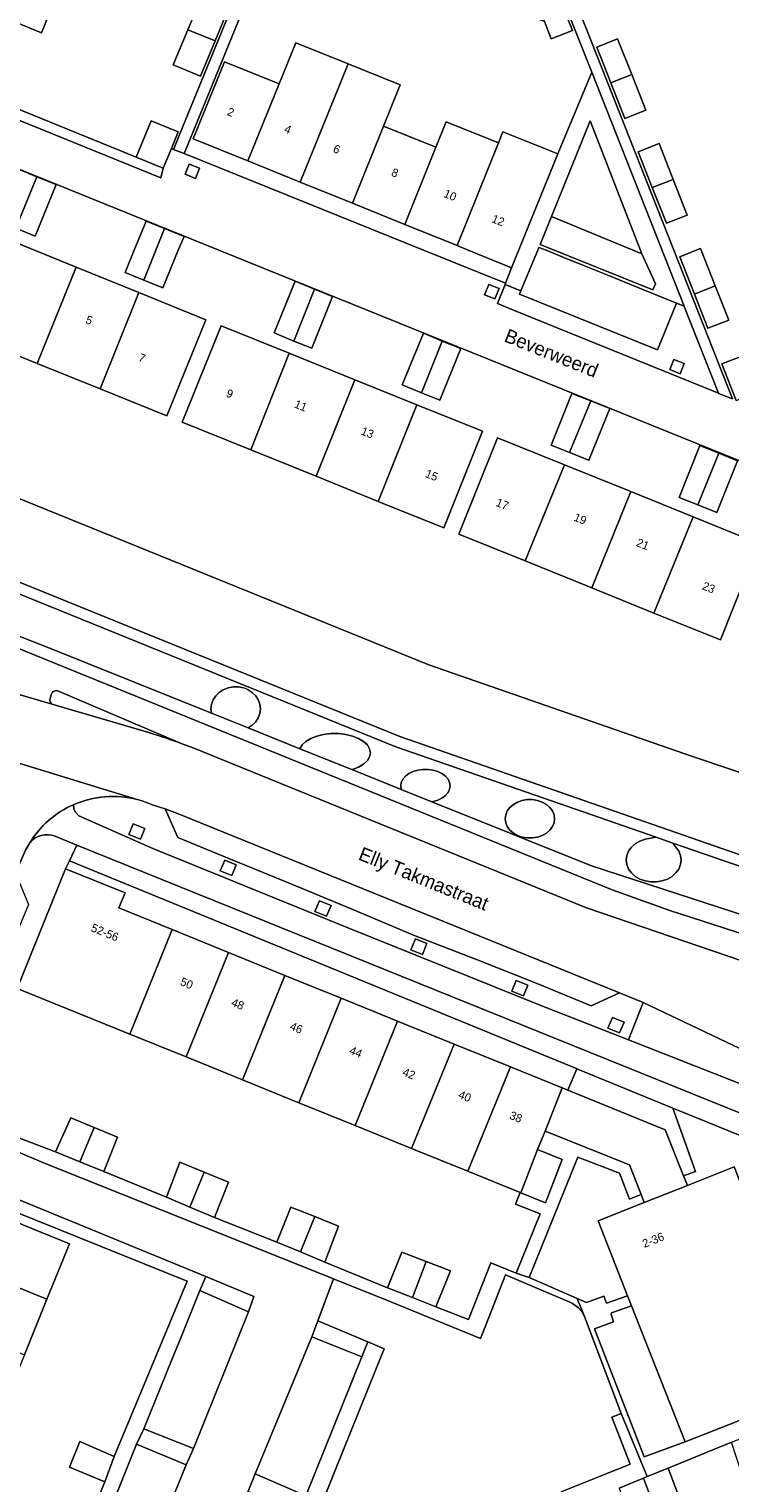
# Model space of a CAD drawing. Header units: metres. Extents: x 151448 to 154749, y 463108 to 465296.
# Tile 434 of 449: x 154489 to 154552, y 464889 to 465020. Entities that reach past the tile are written whole.
import ezdxf
from ezdxf.enums import TextEntityAlignment as Align

# ---------------------------------------------------------------- set-up
doc = ezdxf.new("R2010")
doc.units = ezdxf.units.M
for name, color, linetype, lineweight in [('B-PV-GK-BESCHOEIING-G', 253, 'Continuous', 9), ('B-PV-GR-BEPLANTING_CULTUUR_BODEMBEDEKKER-GV', 253, 'Continuous', 9), ('B-PV-GR-BEPLANTING_CULTUUR_HEESTERS-GV', 253, 'Continuous', 9), ('B-PV-GR-GROENVOORZIENING-GV', 253, 'Continuous', 9), ('B-PV-OG-BEBOUWING-GV', 1, 'Continuous', 9), ('B-PV-OG-BEBOUWING-T18', 2, 'Continuous', 9), ('B-PV-OG-TERREIN_BEGROEID-GV', 253, 'Continuous', 9), ('B-PV-OG-TERREIN_ERF-GV', 253, 'Continuous', 9), ('B-PV-OG-TERREIN_OEVER-GV', 253, 'Continuous', 9), ('B-PV-OG-TOPOGRAFIE-T18', 2, 'Continuous', 9), ('B-PV-OG-WATER_SLOOT-GV', 253, 'Continuous', 9), ('B-PV-VH-GESLOTENVERHARDING_ASFALT-GV', 253, 'Continuous', 9), ('B-PV-VH-OPENVERHARDING_BETONSTRAATSTEEN-GV', 253, 'Continuous', 9), ('B-PV-VH-OPENVERHARDING_TEGEL-GV', 253, 'Continuous', 9)]:
    doc.layers.add(name, color=color, linetype=linetype, lineweight=lineweight)
doc.styles.add('Drong', font='txt', dxfattribs={"height": 1.8})

msp = doc.modelspace()

# ---------------------------------------------------------------- linework, layer by layer
at = {"layer": 'B-PV-GK-BESCHOEIING-G', "flags": 128}
for points in [[(154473.92, 464983.131), (154524.761, 464962.506), (154548.59, 464954.24), (154559.26, 464950.631)], [(154545.307, 464946.93), (154521.76, 464955.11), (154483.118, 464970.77), (154483.151, 464970.94), (154482.757, 464971.095)], [(154546.822, 464946.403), (154545.307, 464946.93)], [(154604.87, 464941.03), (154604.775, 464940.927), (154597.05, 464939.18), (154575.19, 464938.48), (154568.378, 464940.056), (154567.33, 464940.37), (154567.315, 464940.255), (154555.9, 464943.25), (154546.822, 464946.403)]]:
    msp.add_lwpolyline(points, dxfattribs=at)
at = {"layer": 'B-PV-GR-BEPLANTING_CULTUUR_BODEMBEDEKKER-GV', "flags": 128}
msp.add_lwpolyline([(154544.02, 464999.68), (154535.83, 465003.04), (154534.81, 465000.51), (154545.01, 464996.41), (154545.24, 464996.97)], close=True, dxfattribs=at)
at = {"layer": 'B-PV-GR-BEPLANTING_CULTUUR_HEESTERS-GV', "flags": 128}
for points in [[(154504.052, 464905.942), (154508.444, 464904.038), (154508.927, 464905.426), (154504.572, 464907.211)], [(154514.171, 464901.774), (154518.675, 464899.945), (154519.223, 464901.304), (154514.704, 464903.212)], [(154498.981, 464893.463), (154498.298, 464892.05), (154502.802, 464890.208), (154503.46, 464891.671)], [(154508.405, 464887.819), (154512.996, 464885.89), (154513.616, 464887.403), (154509.049, 464889.37)]]:
    msp.add_lwpolyline(points, close=True, dxfattribs=at)
at = {"layer": 'B-PV-GR-GROENVOORZIENING-GV', "flags": 128}
for points in [[(154503.086, 465007.795), (154502.715, 465006.867), (154503.643, 465006.495), (154504.015, 465007.423)], [(154530.166, 464996.905), (154529.795, 464995.977), (154530.723, 464995.605), (154531.095, 464996.533)], [(154546.906, 464990.135), (154546.535, 464989.207), (154547.463, 464988.835), (154547.835, 464989.763)], [(154497.615, 464947.17), (154498.669, 464946.746), (154499.071, 464947.735), (154498.021, 464948.154)], [(154505.882, 464943.887), (154506.937, 464943.464), (154507.338, 464944.452), (154506.288, 464944.871)], [(154514.447, 464940.209), (154515.501, 464939.785), (154515.903, 464940.774), (154514.853, 464941.193)], [(154523.12, 464936.753), (154524.174, 464936.329), (154524.576, 464937.318), (154523.526, 464937.737)], [(154532.247, 464933.007), (154533.302, 464932.584), (154533.703, 464933.572), (154532.653, 464933.991)], [(154540.941, 464929.659), (154541.995, 464929.236), (154542.397, 464930.224), (154541.347, 464930.643)]]:
    msp.add_lwpolyline(points, close=True, dxfattribs=at)
at = {"layer": 'B-PV-OG-BEBOUWING-GV', "flags": 128}
for points in [[(154489.15, 465025.512), (154481.045, 465028.79), (154479.108, 465023.955), (154487.215, 465020.676), (154489.714, 465019.665), (154491.667, 465024.494)], [(154502.958, 465019.93), (154505.413, 465018.937), (154506.75, 465022.16), (154504.3, 465023.17)], [(154536.455, 465023.075), (154534.571, 465022.33), (154535.212, 465020.677), (154535.82, 465019.11), (154537.73, 465019.85)], [(154505.413, 465018.937), (154502.958, 465019.93), (154501.64, 465016.75), (154504.09, 465015.75)], [(154511.214, 465015.039), (154508.394, 465008.076), (154513.12, 465006.161), (154517.445, 465016.848), (154512.721, 465018.761)], [(154541.206, 465015.143), (154543.098, 465015.878), (154541.82, 465019.12), (154539.93, 465018.37)], [(154511.214, 465015.039), (154506.27, 465017.04), (154503.45, 465010.08), (154508.394, 465008.076)], [(154517.843, 465004.246), (154520.653, 465011.219), (154522.16, 465014.941), (154517.445, 465016.848), (154513.12, 465006.161)], [(154541.206, 465015.143), (154542.48, 465011.92), (154544.37, 465012.65), (154543.098, 465015.878)], [(154498.28, 465008.42), (154500.73, 465007.411), (154501.464, 465009.196), (154502.083, 465010.701), (154499.633, 465011.709)], [(154522.568, 465002.331), (154527.295, 465000.414), (154531.034, 465009.699), (154526.313, 465011.616), (154525.376, 465009.307)], [(154520.653, 465011.219), (154517.843, 465004.246), (154522.568, 465002.331), (154525.376, 465009.307)], [(154536.41, 465008.704), (154531.448, 465010.718), (154531.034, 465009.699), (154527.295, 465000.414), (154528.317, 465000), (154532.233, 464998.416)], [(154546.842, 465006.406), (154545.56, 465009.64), (154543.67, 465008.89), (154544.95, 465005.665)], [(154489.292, 465006.647), (154487.63, 465007.32), (154485.74, 465002.66), (154487.39, 465001.992)], [(154487.39, 465001.992), (154489.15, 465001.28), (154491.04, 465005.94), (154489.292, 465006.647)], [(154546.842, 465006.406), (154544.95, 465005.665), (154546.23, 465002.44), (154548.12, 465003.18)], [(154500.855, 465001.958), (154499.19, 465002.64), (154498.108, 465000), (154497.28, 464997.98), (154498.973, 464997.288), (154500.066, 465000)], [(154498.973, 464997.288), (154500.68, 464996.59), (154502.095, 465000), (154502.61, 465001.24), (154500.855, 465001.958), (154500.066, 465000)], [(154492.871, 464998.466), (154489.087, 465000), (154486.933, 465000.873), (154486.576, 465000), (154483.381, 464992.181), (154489.342, 464989.773)], [(154550.651, 464996.783), (154549.383, 465000), (154549.32, 465000.16), (154548.917, 465000), (154547.43, 464999.41), (154548.761, 464996.038)], [(154492.871, 464998.466), (154489.342, 464989.773), (154495.021, 464987.479), (154498.525, 464996.174)], [(154512.548, 464991.794), (154514.399, 464996.482), (154512.66, 464997.19), (154510.76, 464992.52)], [(154498.525, 464996.174), (154495.021, 464987.479), (154501.06, 464985.04), (154504.58, 464993.72)], [(154512.548, 464991.794), (154514.16, 464991.14), (154516.05, 464995.81), (154514.399, 464996.482)], [(154550.651, 464996.783), (154548.761, 464996.038), (154549.98, 464992.95), (154551.87, 464993.69)], [(154508.659, 464981.947), (154512.113, 464990.693), (154505.96, 464993.18), (154502.44, 464984.46)], [(154525.967, 464991.794), (154524.25, 464992.5), (154522.33, 464987.84), (154524.095, 464987.113)], [(154525.967, 464991.794), (154524.095, 464987.113), (154525.73, 464986.44), (154527.63, 464991.11)], [(154512.113, 464990.693), (154508.659, 464981.947), (154514.562, 464979.562), (154518.061, 464988.289)], [(154554.429, 464987.172), (154554.361, 464987.346), (154553.13, 464990.46), (154551.24, 464989.72), (154552.54, 464986.423)], [(154523.66, 464986.027), (154518.061, 464988.289), (154514.562, 464979.562), (154520.169, 464977.297)], [(154537.478, 464981.716), (154539.392, 464986.374), (154537.68, 464987.06), (154535.81, 464982.38)], [(154523.66, 464986.027), (154520.169, 464977.297), (154526.1, 464974.9), (154529.59, 464983.63)], [(154537.478, 464981.716), (154539.2, 464981.03), (154541.1, 464985.69), (154539.392, 464986.374)], [(154533.449, 464971.906), (154537.022, 464980.604), (154530.97, 464983.05), (154527.45, 464974.33)], [(154549.072, 464976.985), (154550.974, 464981.651), (154549.26, 464982.34), (154547.38, 464977.66)], [(154549.072, 464976.985), (154550.79, 464976.3), (154552.67, 464980.97), (154550.974, 464981.651)], [(154537.022, 464980.604), (154533.449, 464971.906), (154539.475, 464969.471), (154543.015, 464978.182)], [(154539.475, 464969.471), (154545.085, 464967.204), (154548.634, 464975.911), (154543.015, 464978.182)], [(154545.085, 464967.204), (154551.11, 464964.77), (154554.6, 464973.5), (154548.634, 464975.911)], [(154497.706, 464929.136), (154501.541, 464938.581), (154496.719, 464940.538), (154497.275, 464941.908), (154491.905, 464944.089), (154487.513, 464933.271)], [(154502.803, 464927.069), (154506.637, 464936.512), (154501.541, 464938.581), (154497.706, 464929.136)], [(154507.9, 464925.001), (154511.734, 464934.443), (154506.637, 464936.512), (154502.803, 464927.069)], [(154512.997, 464922.933), (154516.83, 464932.375), (154511.734, 464934.443), (154507.9, 464925.001)], [(154516.83, 464932.375), (154512.997, 464922.933), (154518.094, 464920.866), (154521.927, 464930.306)], [(154518.094, 464920.866), (154523.191, 464918.798), (154527.024, 464928.237), (154521.927, 464930.306)], [(154523.191, 464918.798), (154528.288, 464916.731), (154532.12, 464926.168), (154527.024, 464928.237)], [(154533.064, 464914.793), (154534.584, 464918.696), (154535.264, 464920.372), (154536.8, 464924.269), (154532.12, 464926.168), (154528.288, 464916.731), (154532.998, 464914.82)], [(154536.8, 464924.269), (154535.264, 464920.372), (154542.886, 464917.309), (154543.942, 464914.626), (154544.226, 464913.905), (154548.13, 464915.441), (154547.773, 464916.334), (154546.11, 464920.49), (154537.317, 464924.059)], [(154494.478, 464920.688), (154492.363, 464921.565), (154490.999, 464918.477), (154493.195, 464917.592)], [(154494.478, 464920.688), (154493.195, 464917.592), (154495.353, 464916.722), (154496.593, 464919.811)], [(154533.064, 464914.793), (154535.29, 464913.89), (154536.807, 464917.794), (154534.584, 464918.696)], [(154503.146, 464913.499), (154504.434, 464916.645), (154502.232, 464917.547), (154501.017, 464914.396)], [(154554.741, 464911.112), (154552.362, 464917.126), (154548.13, 464915.441), (154544.226, 464913.905), (154540.051, 464912.26), (154542.723, 464905.476), (154543.075, 464904.581), (154547.92, 464892.28), (154561.96, 464897.79), (154557.37, 464909.52), (154555.628, 464908.869)], [(154504.434, 464916.645), (154503.146, 464913.499), (154505.359, 464912.567), (154506.636, 464915.743)], [(154480.774, 464909), (154490.215, 464905.163), (154492.251, 464910.173), (154482.81, 464914.01)], [(154513.135, 464909.438), (154514.428, 464912.633), (154512.276, 464913.504), (154511.011, 464910.315)], [(154515.353, 464908.523), (154516.58, 464911.762), (154514.428, 464912.633), (154513.135, 464909.438)], [(154478.738, 464903.99), (154488.179, 464900.153), (154490.215, 464905.163), (154480.774, 464909)], [(154524.503, 464908.577), (154522.294, 464909.423), (154521.017, 464906.209), (154523.256, 464905.322)], [(154523.256, 464905.322), (154525.384, 464904.48), (154526.711, 464907.731), (154524.503, 464908.577)], [(154495.463, 464888.671), (154496.306, 464890.959), (154493.174, 464892.29), (154492.244, 464889.99)], [(154544.168, 464888.999), (154545.348, 464885.862), (154547.588, 464886.704), (154546.379, 464889.9), (154544.492, 464889.131)], [(154545.348, 464885.862), (154544.168, 464888.999), (154541.948, 464888.094), (154543.107, 464885.019)]]:
    msp.add_lwpolyline(points, close=True, dxfattribs=at)
at = {"layer": 'B-PV-OG-TERREIN_BEGROEID-GV', "flags": 128}
for points in [[(154566.39, 464935.59), (154539.46, 464944.34), (154525.017, 464950.141), (154522.256, 464951.25), (154517.795, 464953.042), (154513.076, 464954.938), (154508.395, 464956.818), (154505.09, 464958.145), (154490.24, 464964.11), (154481.433, 464967.54), (154480.628, 464967.853), (154464.951, 464973.959), (154462.609, 464974.872), (154461.92, 464975.14), (154457.132, 464977.797), (154456.61, 464976.593), (154480.025, 464967.079), (154480.95, 464966.703), (154541.33, 464942.17), (154546.55, 464940.31), (154565.28, 464934.25)], [(154544.129, 464932.001), (154542.798, 464928.614), (154556.6, 464923.19), (154560.25, 464921.59)], [(154570.726, 464919.292), (154568.44, 464920.42), (154544.129, 464932.001)]]:
    msp.add_lwpolyline(points, dxfattribs=at)
at = {"layer": 'B-PV-OG-TERREIN_ERF-GV', "flags": 128}
for points in [[(154484.66, 465044.09), (154474.24, 465018.207), (154498.28, 465008.42), (154499.633, 465011.709), (154502.083, 465010.701), (154501.464, 465009.196), (154501.669, 465009.117), (154501.69, 465009.17), (154502.23, 465010.53), (154508.48, 465025.78)], [(154557.629, 465044.174), (154533.27, 465034.51), (154533.365, 465034.27), (154546.893, 465000), (154552.2, 464986.56)], [(154509.25, 465025), (154503.19, 465010.12), (154502.615, 465008.753), (154524.266, 465000), (154531.673, 464997.013), (154532.233, 464998.416), (154528.317, 465000), (154527.295, 465000.414), (154522.568, 465002.331), (154517.843, 465004.246), (154513.12, 465006.161), (154508.394, 465008.076), (154503.45, 465010.08), (154506.27, 465017.04), (154511.214, 465015.039), (154512.721, 465018.761), (154517.445, 465016.848), (154522.16, 465014.941), (154520.653, 465011.219), (154525.376, 465009.307), (154526.313, 465011.616), (154531.034, 465009.699), (154531.448, 465010.718), (154536.41, 465008.704), (154539.48, 465016.09), (154533.54, 465031.03)], [(154593.33, 464966.16), (154597.89, 464954.64), (154583.22, 464948.84), (154578.65, 464960.38), (154577.381, 464959.881), (154576.875, 464961.148), (154565.33, 464956.57), (154558.2, 464974.59), (154556.38, 464973.95), (154555.72, 464975.79), (154557.056, 464979.333), (154557.015, 464979.27), (154505.745, 465000), (154478.647, 465010.977), (154477.746, 465008.812), (154475.71, 465003.67), (154475.302, 465002.592), (154474.321, 465000), (154470.531, 464989.98)], [(154552.54, 464986.423), (154551.24, 464989.72), (154553.13, 464990.46)], [(154473.92, 464983.131), (154524.761, 464962.506), (154548.59, 464954.24), (154559.26, 464950.631)], [(154485.796, 464920.454), (154490.999, 464918.477), (154492.363, 464921.565), (154494.478, 464920.688), (154496.593, 464919.811), (154495.353, 464916.722), (154501.017, 464914.396), (154502.232, 464917.547), (154504.434, 464916.645), (154506.636, 464915.743), (154505.359, 464912.567), (154511.011, 464910.315), (154512.276, 464913.504), (154514.428, 464912.633), (154516.58, 464911.762), (154515.353, 464908.523), (154521.017, 464906.209), (154522.294, 464909.423), (154524.503, 464908.577), (154526.711, 464907.731), (154525.384, 464904.48), (154528.328, 464903.323), (154530.361, 464908.462), (154532.645, 464907.529), (154534.827, 464912.881), (154532.594, 464913.764), (154532.998, 464914.82), (154528.288, 464916.731), (154523.191, 464918.798), (154518.094, 464920.866), (154512.997, 464922.933), (154507.9, 464925.001), (154502.803, 464927.069), (154497.706, 464929.136), (154487.513, 464933.271)], [(154493.194, 464883.132), (154495.463, 464888.671), (154492.244, 464889.99), (154493.174, 464892.29), (154496.306, 464890.959), (154502.891, 464906.802), (154483.578, 464914.565), (154480.533, 464915.897), (154471.085, 464892.551), (154452.461, 464846.848)], [(154470.593, 464883.95), (154472.629, 464888.96), (154474.665, 464893.97), (154476.702, 464898.98), (154478.738, 464903.99), (154480.774, 464909), (154482.81, 464914.01), (154492.251, 464910.173), (154490.215, 464905.163), (154488.179, 464900.153), (154486.142, 464895.143), (154484.106, 464890.133), (154482.07, 464885.123)], [(154571.498, 464883.187), (154567.126, 464894.496), (154564.155, 464893.309), (154562.989, 464896.456), (154556.349, 464893.894), (154557.479, 464890.759), (154555.309, 464889.939), (154553.138, 464889.119), (154552.101, 464892.249), (154546.379, 464889.9), (154547.588, 464886.704)]]:
    msp.add_lwpolyline(points, dxfattribs=at)
for points in [[(154482.983, 465033.626), (154484.92, 465038.46), (154485.87, 465038.079), (154487.4, 465041.93), (154495.128, 465035.469), (154492.749, 465029.605), (154491.052, 465030.268), (154489.15, 465025.512), (154491.667, 465024.494), (154489.714, 465019.665), (154487.215, 465020.676), (154485.28, 465015.84), (154477.17, 465019.12), (154479.108, 465023.955), (154481.045, 465028.79)], [(154535.212, 465020.677), (154532.061, 465021.836), (154533.494, 465025.106), (154533.31, 465025.58), (154535.18, 465026.3), (154536.455, 465023.075), (154537.73, 465019.85), (154535.82, 465019.11)], [(154502.958, 465019.93), (154504.3, 465023.17), (154506.75, 465022.16), (154505.413, 465018.937), (154504.09, 465015.75), (154501.64, 465016.75)], [(154541.206, 465015.143), (154539.93, 465018.37), (154541.82, 465019.12), (154543.098, 465015.878), (154544.37, 465012.65), (154542.48, 465011.92)], [(154546.842, 465006.406), (154548.12, 465003.18), (154546.23, 465002.44), (154544.95, 465005.665), (154543.67, 465008.89), (154545.56, 465009.64)], [(154487.39, 465001.992), (154485.74, 465002.66), (154487.63, 465007.32), (154489.292, 465006.647), (154491.04, 465005.94), (154489.15, 465001.28)], [(154483.381, 464992.181), (154477.44, 464994.58), (154479.637, 465000), (154480.97, 465003.29), (154486.933, 465000.873), (154489.087, 465000), (154492.871, 464998.466), (154498.525, 464996.174), (154504.58, 464993.72), (154501.06, 464985.04), (154495.021, 464987.479), (154489.342, 464989.773)], [(154498.973, 464997.288), (154497.28, 464997.98), (154498.108, 465000), (154499.19, 465002.64), (154500.855, 465001.958), (154502.61, 465001.24), (154502.095, 465000), (154500.68, 464996.59)], [(154548.761, 464996.038), (154547.43, 464999.41), (154548.917, 465000), (154549.32, 465000.16), (154549.383, 465000), (154550.651, 464996.783), (154551.87, 464993.69), (154549.98, 464992.95)], [(154514.399, 464996.482), (154516.05, 464995.81), (154514.16, 464991.14), (154512.548, 464991.794), (154510.76, 464992.52), (154512.66, 464997.19)], [(154523.66, 464986.027), (154529.59, 464983.63), (154526.1, 464974.9), (154520.169, 464977.297), (154514.562, 464979.562), (154508.659, 464981.947), (154502.44, 464984.46), (154505.96, 464993.18), (154512.113, 464990.693), (154518.061, 464988.289)], [(154525.967, 464991.794), (154527.63, 464991.11), (154525.73, 464986.44), (154524.095, 464987.113), (154522.33, 464987.84), (154524.25, 464992.5)], [(154537.478, 464981.716), (154535.81, 464982.38), (154537.68, 464987.06), (154539.392, 464986.374), (154541.1, 464985.69), (154539.2, 464981.03)], [(154545.085, 464967.204), (154539.475, 464969.471), (154533.449, 464971.906), (154527.45, 464974.33), (154530.97, 464983.05), (154537.022, 464980.604), (154543.015, 464978.182), (154548.634, 464975.911), (154554.6, 464973.5), (154551.11, 464964.77)], [(154550.974, 464981.651), (154552.67, 464980.97), (154550.79, 464976.3), (154549.072, 464976.985), (154547.38, 464977.66), (154549.26, 464982.34)], [(154501.541, 464938.581), (154506.637, 464936.512), (154511.734, 464934.443), (154516.83, 464932.375), (154521.927, 464930.306), (154527.024, 464928.237), (154532.12, 464926.168), (154536.8, 464924.269), (154537.317, 464924.059), (154538.143, 464925.986), (154538.146, 464925.993), (154492.24, 464944.787), (154492.164, 464944.628), (154491.905, 464944.089), (154497.275, 464941.908), (154496.719, 464940.538)], [(154547.773, 464916.334), (154548.865, 464916.714), (154546.821, 464922.432), (154538.143, 464925.986), (154537.317, 464924.059), (154546.11, 464920.49)], [(154557.727, 464918.018), (154546.821, 464922.432), (154548.865, 464916.714), (154547.773, 464916.334), (154548.13, 464915.441), (154552.362, 464917.126), (154554.741, 464911.112), (154556.42, 464911.829), (154556.244, 464912.254), (154559.483, 464913.56)], [(154533.805, 464907.119), (154538.231, 464918.01), (154541.987, 464916.555), (154542.877, 464914.207), (154543.942, 464914.626), (154542.886, 464917.309), (154535.264, 464920.372), (154534.584, 464918.696), (154536.807, 464917.794), (154535.29, 464913.89), (154533.064, 464914.793), (154532.998, 464914.82), (154532.594, 464913.764), (154534.827, 464912.881), (154532.645, 464907.529)], [(154543.942, 464914.626), (154542.877, 464914.207), (154541.987, 464916.555), (154538.231, 464918.01), (154533.805, 464907.119), (154538.173, 464905.234), (154538.995, 464904.879), (154540.577, 464905.444), (154540.818, 464904.808), (154542.723, 464905.476), (154540.051, 464912.26), (154544.226, 464913.905)], [(154542.723, 464905.476), (154540.818, 464904.808), (154540.577, 464905.444), (154538.995, 464904.879), (154538.173, 464905.234), (154538.823, 464903.592), (154542.134, 464894.826), (154544.492, 464889.131), (154546.379, 464889.9), (154552.101, 464892.249), (154554.139, 464893.038), (154556.349, 464893.894), (154562.989, 464896.456), (154565.926, 464897.611), (154565.264, 464899.063), (154561.96, 464897.79), (154547.92, 464892.28), (154544.211, 464890.931), (154539.736, 464902.481), (154541.455, 464903.134), (154541.229, 464903.796), (154541.277, 464903.934), (154543.075, 464904.581)], [(154547.92, 464892.28), (154543.075, 464904.581), (154541.277, 464903.934), (154541.229, 464903.796), (154541.455, 464903.134), (154539.736, 464902.481), (154544.211, 464890.931)]]:
    msp.add_lwpolyline(points, close=True, dxfattribs=at)
at = {"layer": 'B-PV-OG-TERREIN_OEVER-GV', "flags": 128}
for points in [[(154555.9, 464943.25), (154546.822, 464946.403), (154547.346, 464945.678), (154547.507, 464945.283), (154547.561, 464944.869), (154547.507, 464944.455), (154547.346, 464944.06), (154547.086, 464943.7), (154546.738, 464943.391), (154546.318, 464943.146), (154545.843, 464942.977), (154545.335, 464942.891), (154544.815, 464942.891), (154544.307, 464942.977), (154543.832, 464943.146), (154543.412, 464943.391), (154543.064, 464943.7), (154542.804, 464944.06), (154542.643, 464944.455), (154542.589, 464944.869), (154542.643, 464945.283), (154542.804, 464945.678), (154543.064, 464946.038), (154543.412, 464946.347), (154543.832, 464946.592), (154544.307, 464946.761), (154545.307, 464946.93), (154521.76, 464955.11), (154483.118, 464970.77)], [(154481.433, 464967.54), (154490.24, 464964.11), (154505.09, 464958.145), (154505.045, 464958.544), (154505.094, 464958.958), (154505.238, 464959.353), (154505.472, 464959.713), (154505.785, 464960.022), (154506.164, 464960.267), (154506.591, 464960.436), (154507.049, 464960.522), (154507.517, 464960.522), (154507.975, 464960.436), (154508.208, 464960.392), (154508.402, 464960.267), (154508.781, 464960.022), (154509.094, 464959.713), (154509.328, 464959.353), (154509.472, 464958.958), (154509.521, 464958.544), (154509.472, 464958.13), (154509.328, 464957.735), (154509.094, 464957.375), (154508.781, 464957.066), (154508.395, 464956.818), (154513.076, 464954.938), (154513.28, 464955.274), (154513.618, 464955.589), (154514.07, 464955.859), (154514.617, 464956.073), (154515.234, 464956.221), (154515.895, 464956.296), (154516.571, 464956.296), (154517.232, 464956.221), (154517.849, 464956.073), (154518.396, 464955.859), (154518.848, 464955.589), (154519.186, 464955.274), (154519.394, 464954.928), (154519.465, 464954.566), (154519.394, 464954.204), (154519.186, 464953.858), (154518.848, 464953.543), (154518.396, 464953.273), (154517.849, 464953.059), (154517.795, 464953.042), (154522.256, 464951.25), (154522.249, 464951.272), (154522.2, 464951.582), (154522.249, 464951.892), (154522.393, 464952.189), (154522.627, 464952.459), (154522.94, 464952.691), (154523.319, 464952.874), (154523.746, 464953.001), (154524.204, 464953.066), (154524.672, 464953.066), (154525.13, 464953.001), (154525.557, 464952.874), (154525.936, 464952.691), (154526.249, 464952.459), (154526.483, 464952.189), (154526.627, 464951.892), (154526.676, 464951.582), (154526.627, 464951.272), (154526.483, 464950.975), (154526.249, 464950.705), (154525.936, 464950.473), (154525.557, 464950.29), (154525.13, 464950.163), (154525.017, 464950.141), (154539.46, 464944.34), (154566.39, 464935.59)]]:
    msp.add_lwpolyline(points, dxfattribs=at)
for points in [[(154508.395, 464956.818), (154508.781, 464957.066), (154509.094, 464957.375), (154509.328, 464957.735), (154509.472, 464958.13), (154509.521, 464958.544), (154509.472, 464958.958), (154509.328, 464959.353), (154509.094, 464959.713), (154508.781, 464960.022), (154508.402, 464960.267), (154508.208, 464960.392), (154507.975, 464960.436), (154507.517, 464960.522), (154507.049, 464960.522), (154506.591, 464960.436), (154506.164, 464960.267), (154505.785, 464960.022), (154505.472, 464959.713), (154505.238, 464959.353), (154505.094, 464958.958), (154505.045, 464958.544), (154505.09, 464958.145)], [(154517.795, 464953.042), (154517.849, 464953.059), (154518.396, 464953.273), (154518.848, 464953.543), (154519.186, 464953.858), (154519.394, 464954.204), (154519.465, 464954.566), (154519.394, 464954.928), (154519.186, 464955.274), (154518.848, 464955.589), (154518.396, 464955.859), (154517.849, 464956.073), (154517.232, 464956.221), (154516.571, 464956.296), (154515.895, 464956.296), (154515.234, 464956.221), (154514.617, 464956.073), (154514.07, 464955.859), (154513.618, 464955.589), (154513.28, 464955.274), (154513.076, 464954.938)], [(154525.017, 464950.141), (154525.13, 464950.163), (154525.557, 464950.29), (154525.936, 464950.473), (154526.249, 464950.705), (154526.483, 464950.975), (154526.627, 464951.272), (154526.676, 464951.582), (154526.627, 464951.892), (154526.483, 464952.189), (154526.249, 464952.459), (154525.936, 464952.691), (154525.557, 464952.874), (154525.13, 464953.001), (154524.672, 464953.066), (154524.204, 464953.066), (154523.746, 464953.001), (154523.319, 464952.874), (154522.94, 464952.691), (154522.627, 464952.459), (154522.393, 464952.189), (154522.249, 464951.892), (154522.2, 464951.582), (154522.249, 464951.272), (154522.256, 464951.25)], [(154533.194, 464946.944), (154532.767, 464947.092), (154532.388, 464947.306), (154532.075, 464947.576), (154531.841, 464947.891), (154531.697, 464948.237), (154531.648, 464948.599), (154531.697, 464948.961), (154531.841, 464949.307), (154532.075, 464949.622), (154532.388, 464949.892), (154532.767, 464950.106), (154533.194, 464950.254), (154533.652, 464950.329), (154534.12, 464950.329), (154534.578, 464950.254), (154535.005, 464950.106), (154535.384, 464949.892), (154535.697, 464949.622), (154535.931, 464949.307), (154536.075, 464948.961), (154536.124, 464948.599), (154536.075, 464948.237), (154535.931, 464947.891), (154535.697, 464947.576), (154535.384, 464947.306), (154535.005, 464947.092), (154534.578, 464946.944), (154534.12, 464946.869), (154533.652, 464946.869)], [(154533.194, 464946.944), (154533.652, 464946.869), (154534.12, 464946.869), (154534.578, 464946.944), (154535.005, 464947.092), (154535.384, 464947.306), (154535.697, 464947.576), (154535.931, 464947.891), (154536.075, 464948.237), (154536.124, 464948.599), (154536.075, 464948.961), (154535.931, 464949.307), (154535.697, 464949.622), (154535.384, 464949.892), (154535.005, 464950.106), (154534.578, 464950.254), (154534.12, 464950.329), (154533.652, 464950.329), (154533.194, 464950.254), (154532.767, 464950.106), (154532.388, 464949.892), (154532.075, 464949.622), (154531.841, 464949.307), (154531.697, 464948.961), (154531.648, 464948.599), (154531.697, 464948.237), (154531.841, 464947.891), (154532.075, 464947.576), (154532.388, 464947.306), (154532.767, 464947.092)], [(154545.307, 464946.93), (154544.307, 464946.761), (154543.832, 464946.592), (154543.412, 464946.347), (154543.064, 464946.038), (154542.804, 464945.678), (154542.643, 464945.283), (154542.589, 464944.869), (154542.643, 464944.455), (154542.804, 464944.06), (154543.064, 464943.7), (154543.412, 464943.391), (154543.832, 464943.146), (154544.307, 464942.977), (154544.815, 464942.891), (154545.335, 464942.891), (154545.843, 464942.977), (154546.318, 464943.146), (154546.738, 464943.391), (154547.086, 464943.7), (154547.346, 464944.06), (154547.507, 464944.455), (154547.561, 464944.869), (154547.507, 464945.283), (154547.346, 464945.678), (154546.822, 464946.403)]]:
    msp.add_lwpolyline(points, close=True, dxfattribs=at)
at = {"layer": 'B-PV-OG-WATER_SLOOT-GV', "flags": 128}
for points in [[(154559.26, 464950.631), (154548.59, 464954.24), (154524.761, 464962.506), (154473.92, 464983.131)], [(154556.198, 464944.206), (154522.113, 464956.046), (154465.404, 464979.037)], [(154465.404, 464979.037), (154522.113, 464956.046), (154556.198, 464944.206)], [(154465.08, 464978.091), (154481.46, 464971.446), (154481.52, 464971.58), (154481.827, 464971.46), (154482.757, 464971.095), (154483.151, 464970.94), (154483.118, 464970.77), (154521.76, 464955.11), (154545.307, 464946.93), (154546.822, 464946.403), (154555.9, 464943.25)]]:
    msp.add_lwpolyline(points, dxfattribs=at)
at = {"layer": 'B-PV-VH-GESLOTENVERHARDING_ASFALT-GV', "flags": 128}
for points in [[(154441.58, 464973.37), (154441.638, 464973.321), (154451.07, 464967.61), (154451.077, 464967.607), (154479.274, 464956.183), (154479.28, 464956.18), (154498.372, 464950.347), (154498.516, 464950.303)], [(154499.51, 464956.38), (154490.785, 464958.923), (154487.082, 464960.011), (154483.11, 464961.16), (154479.306, 464962.646), (154478.378, 464963.016), (154453.19, 464973.22)], [(154498.372, 464950.347), (154479.28, 464956.18)], [(154581.176, 464927.985), (154579.18, 464928.21), (154577.036, 464928.547), (154573.737, 464929.275), (154573.368, 464929.356), (154569.9, 464930.31), (154563.465, 464932.387), (154554.38, 464935.32), (154538.99, 464940.56), (154503.3, 464955.07), (154502.515, 464955.347)], [(154499.744, 464949.868), (154500.916, 464949.495), (154502.012, 464949.085), (154541.998, 464932.859), (154544.129, 464932.001), (154568.44, 464920.42), (154570.726, 464919.292), (154573.808, 464917.771), (154573.89, 464917.73), (154574.03, 464917.641), (154584.654, 464913.184), (154584.834, 464915.574), (154585.486, 464927.796)], [(154446.956, 464844.502), (154452.545, 464858.392), (154457.162, 464869.634), (154457.867, 464871.411), (154460.433, 464872.428), (154462.083, 464876.167), (154469.578, 464894.522), (154476.403, 464910.903), (154476.877, 464911.904), (154475.5, 464914.726), (154477.074, 464918.752), (154478.586, 464922.338), (154479.877, 464925.304), (154487.367, 464943.685), (154488.284, 464945.774), (154488.652, 464946.428)]]:
    msp.add_lwpolyline(points, dxfattribs=at)
at = {"layer": 'B-PV-VH-GESLOTENVERHARDING_ASFALT-GV'}
for points in [[(154502.515, 464955.347, 0.0097561), (154499.51, 464956.38)], [(154488.652, 464946.428, -0.1541949), (154492.619, 464949.874)], [(154492.619, 464949.874, -0.1687697), (154498.372, 464950.347)], [(154498.516, 464950.303, -0.041514), (154499.744, 464949.868)]]:
    msp.add_lwpolyline(points, format="xyb", dxfattribs=at)
at = {"layer": 'B-PV-VH-OPENVERHARDING_BETONSTRAATSTEEN-GV', "flags": 128}
for points in [[(154552.2, 464986.56), (154550.94, 464987.05), (154550.929, 464987.078), (154532.407, 464994.579), (154530.961, 464995.199), (154531.663, 464996.906), (154531.673, 464997.013), (154524.266, 465000), (154502.615, 465008.753), (154501.669, 465009.117), (154501.464, 465009.196), (154500.73, 465007.411), (154500.5, 465006.56), (154473.833, 465017.377), (154467.058, 465020.153), (154467.82, 465022.04), (154467.11, 465022.32), (154464.1, 465014.84), (154464.79, 465014.54), (154467.17, 465015.62), (154478.647, 465010.977), (154505.745, 465000), (154557.015, 464979.27)], [(154502.515, 464955.347), (154491.12, 464960.19)], [(154490.601, 464959.82), (154490.501, 464959.47)], [(154490.785, 464958.923), (154499.51, 464956.38)], [(154560.25, 464921.59), (154556.6, 464923.19), (154542.798, 464928.614), (154534.729, 464931.785), (154517.507, 464938.702), (154499.799, 464945.905), (154493.084, 464948.879), (154492.796, 464949.191), (154492.634, 464949.478), (154492.619, 464949.874)], [(154490.953, 464947.022), (154492.932, 464946.223), (154559.419, 464919.359), (154559.95, 464917.73), (154560.86, 464917.99), (154568.57, 464910.66), (154569.47, 464909.25), (154570.04, 464908.11), (154570.89, 464905.63), (154570.75, 464913.159)], [(154536.698, 464887.753), (154540.776, 464889.38), (154542.966, 464890.254), (154541.299, 464894.5), (154542.134, 464894.826), (154538.823, 464903.592), (154538.573, 464904.066), (154538.286, 464904.39), (154537.749, 464904.789), (154537.447, 464904.917), (154535.728, 464905.645), (154531.673, 464907.365), (154529.838, 464902.664), (154529.404, 464901.626), (154521.319, 464904.923), (154516.112, 464907.01), (154514.704, 464903.212), (154519.223, 464901.304), (154520.718, 464900.673), (154516.254, 464889.628), (154514.518, 464885.331)]]:
    msp.add_lwpolyline(points, dxfattribs=at)
for points in [[(154474.24, 465018.207), (154473.833, 465017.377), (154500.5, 465006.56), (154500.73, 465007.411), (154498.28, 465008.42)], [(154503.086, 465007.795), (154504.015, 465007.423), (154503.643, 465006.495), (154502.715, 465006.867)], [(154547.137, 464995.222), (154545.066, 464996.061), (154542.97, 464996.91), (154540.932, 464997.736), (154538.829, 464998.587), (154536.8, 464999.41), (154535.342, 465000), (154534.7, 465000.26), (154534.69, 465000.236), (154534.592, 465000), (154533.07, 464996.336), (154532.95, 464996.019), (154545.43, 464991.01)], [(154530.166, 464996.905), (154531.095, 464996.533), (154530.723, 464995.605), (154529.795, 464995.977)], [(154547.833, 464994.94), (154547.137, 464995.222), (154545.43, 464991.01), (154532.95, 464996.019), (154533.07, 464996.336), (154531.663, 464996.906), (154530.961, 464995.199), (154532.407, 464994.579), (154550.929, 464987.078), (154547.847, 464994.905)], [(154546.906, 464990.135), (154547.835, 464989.763), (154547.463, 464988.835), (154546.535, 464989.207)], [(154541.998, 464932.859), (154502.012, 464949.085), (154500.916, 464949.495), (154502.053, 464946.909), (154506.658, 464945.018), (154512.424, 464942.654), (154517.715, 464940.461), (154523.518, 464938.026), (154529.071, 464935.887), (154534.612, 464933.685), (154539.43, 464931.682)], [(154482.443, 464920.672), (154480.967, 464916.884), (154504.572, 464907.211), (154508.927, 464905.426), (154508.444, 464904.038), (154503.46, 464891.671), (154502.802, 464890.208), (154498.525, 464879.68), (154497.929, 464878.179), (154492.764, 464865.697), (154498.582, 464863.311), (154503.656, 464875.828), (154504.214, 464877.428), (154508.405, 464887.819), (154509.049, 464889.37), (154514.171, 464901.774), (154514.704, 464903.212), (154516.112, 464907.01), (154489.692, 464917.6)], [(154508.444, 464904.038), (154504.052, 464905.942), (154502.378, 464901.821), (154501.544, 464899.77), (154498.981, 464893.463), (154503.46, 464891.671)], [(154518.675, 464899.945), (154514.171, 464901.774), (154509.049, 464889.37), (154513.616, 464887.403)], [(154498.298, 464892.05), (154494.963, 464883.715), (154494.095, 464881.546), (154498.525, 464879.68), (154502.802, 464890.208)]]:
    msp.add_lwpolyline(points, close=True, dxfattribs=at)
at = {"layer": 'B-PV-VH-OPENVERHARDING_BETONSTRAATSTEEN-GV'}
for points in [[(154491.12, 464960.19, 0.3744295), (154490.601, 464959.82)], [(154490.501, 464959.47, 0.4100302), (154490.785, 464958.923)], [(154499.51, 464956.38, -0.0097561), (154502.515, 464955.347)], [(154492.619, 464949.874, 0.1541949), (154488.652, 464946.428)], [(154488.652, 464946.428, -0.3293508), (154490.953, 464947.022)]]:
    msp.add_lwpolyline(points, format="xyb", dxfattribs=at)
at = {"layer": 'B-PV-VH-OPENVERHARDING_TEGEL-GV', "flags": 128}
for points in [[(154550.929, 464987.078), (154550.94, 464987.05), (154552.2, 464986.56), (154546.893, 465000), (154533.365, 465034.27), (154533.27, 465034.51), (154557.629, 465044.174), (154557.267, 465045.113), (154557.26, 465045.11), (154508.48, 465025.78), (154502.23, 465010.53), (154501.69, 465009.17), (154501.669, 465009.117), (154502.615, 465008.753), (154503.19, 465010.12), (154509.25, 465025), (154529.33, 465032.95), (154533.09, 465031.22), (154533.54, 465031.03), (154539.48, 465016.09), (154547.833, 464994.94), (154547.847, 464994.905)], [(154547.137, 464995.222), (154547.833, 464994.94), (154539.48, 465016.09), (154536.41, 465008.704), (154532.233, 464998.416), (154531.673, 464997.013), (154531.663, 464996.906), (154533.07, 464996.336), (154534.592, 465000), (154534.69, 465000.236), (154534.7, 465000.26), (154535.342, 465000), (154536.8, 464999.41), (154538.829, 464998.587), (154540.932, 464997.736), (154542.97, 464996.91), (154545.066, 464996.061)], [(154544.02, 464999.68), (154545.24, 464996.97), (154545.01, 464996.41), (154534.81, 465000.51), (154535.83, 465003.04), (154539.322, 465011.702)], [(154544.02, 464999.68), (154539.322, 465011.702), (154535.83, 465003.04)], [(154497.615, 464947.17), (154498.021, 464948.154), (154499.071, 464947.735), (154498.669, 464946.746)], [(154546.821, 464922.432), (154557.727, 464918.018), (154559.419, 464919.359), (154492.932, 464946.223), (154492.24, 464944.787), (154538.146, 464925.993), (154538.143, 464925.986)], [(154505.882, 464943.887), (154506.288, 464944.871), (154507.338, 464944.452), (154506.937, 464943.464)], [(154514.447, 464940.209), (154514.853, 464941.193), (154515.903, 464940.774), (154515.501, 464939.785)], [(154523.12, 464936.753), (154523.526, 464937.737), (154524.576, 464937.318), (154524.174, 464936.329)], [(154532.247, 464933.007), (154532.653, 464933.991), (154533.703, 464933.572), (154533.302, 464932.584)], [(154540.941, 464929.659), (154541.347, 464930.643), (154542.397, 464930.224), (154541.995, 464929.236)], [(154498.298, 464892.05), (154498.981, 464893.463), (154501.544, 464899.77), (154502.378, 464901.821), (154504.052, 464905.942), (154504.572, 464907.211), (154480.967, 464916.884), (154480.533, 464915.897), (154483.578, 464914.565), (154502.891, 464906.802), (154496.306, 464890.959), (154495.463, 464888.671), (154493.194, 464883.132), (154492.248, 464880.869), (154491.322, 464878.655), (154489.028, 464873.091), (154488.184, 464870.989), (154487.255, 464868.677), (154486.99, 464868.063), (154488.298, 464867.527), (154493.512, 464880.083), (154494.095, 464881.546), (154494.963, 464883.715)]]:
    msp.add_lwpolyline(points, close=True, dxfattribs=at)
for points in [[(154572.2, 464932.73), (154570.209, 464933.075), (154568.23, 464933.49), (154565.28, 464934.25), (154546.55, 464940.31), (154541.33, 464942.17), (154480.95, 464966.703), (154480.025, 464967.079), (154456.61, 464976.593), (154451.55, 464978.541)], [(154491.12, 464960.19), (154502.515, 464955.347), (154503.3, 464955.07), (154538.99, 464940.56), (154554.38, 464935.32), (154563.465, 464932.387), (154568.892, 464931.108), (154570.367, 464930.814), (154571.847, 464930.561), (154573.527, 464930.321), (154573.683, 464930.223), (154573.785, 464930.072), (154573.812, 464929.872), (154573.812, 464929.864), (154573.737, 464929.275), (154577.036, 464928.547)], [(154487.082, 464960.011), (154490.785, 464958.923)], [(154490.501, 464959.47), (154490.601, 464959.82)], [(154492.619, 464949.874), (154492.634, 464949.478), (154492.796, 464949.191), (154493.084, 464948.879), (154499.799, 464945.905), (154517.507, 464938.702), (154534.729, 464931.785), (154542.798, 464928.614)], [(154498.516, 464950.303), (154498.372, 464950.347)], [(154542.798, 464928.614), (154544.129, 464932.001), (154541.998, 464932.859), (154539.43, 464931.682), (154534.612, 464933.685), (154529.071, 464935.887), (154523.518, 464938.026), (154517.715, 464940.461), (154512.424, 464942.654), (154506.658, 464945.018), (154502.053, 464946.909), (154500.916, 464949.495), (154499.744, 464949.868)], [(154488.652, 464946.428), (154488.284, 464945.774), (154487.367, 464943.685), (154488.544, 464940.864), (154482.53, 464926.421), (154479.877, 464925.304), (154478.586, 464922.338), (154479.038, 464922.099), (154481.981, 464920.752), (154482.443, 464920.672), (154482.912, 464921.699), (154483.041, 464921.949), (154484.266, 464924.962), (154487.513, 464933.271), (154491.905, 464944.089), (154492.164, 464944.628), (154492.24, 464944.787), (154492.932, 464946.223)], [(154492.932, 464946.223), (154490.953, 464947.022)], [(154482.443, 464920.672), (154489.692, 464917.6), (154516.112, 464907.01), (154521.319, 464904.923), (154529.404, 464901.626), (154529.838, 464902.664), (154531.673, 464907.365), (154535.728, 464905.645), (154537.447, 464904.917), (154537.749, 464904.789), (154538.286, 464904.39), (154538.573, 464904.066), (154538.823, 464903.592), (154538.173, 464905.234), (154533.805, 464907.119), (154532.645, 464907.529), (154530.361, 464908.462), (154528.328, 464903.323), (154525.384, 464904.48), (154523.256, 464905.322), (154521.017, 464906.209), (154515.353, 464908.523), (154513.135, 464909.438), (154511.011, 464910.315), (154505.359, 464912.567), (154503.146, 464913.499), (154501.017, 464914.396), (154495.353, 464916.722), (154493.195, 464917.592), (154490.999, 464918.477), (154485.796, 464920.454)], [(154514.518, 464885.331), (154516.254, 464889.628), (154520.718, 464900.673), (154519.223, 464901.304), (154518.675, 464899.945), (154513.616, 464887.403)], [(154541.948, 464888.094), (154544.168, 464888.999), (154544.492, 464889.131), (154542.134, 464894.826), (154541.299, 464894.5), (154542.966, 464890.254), (154540.776, 464889.38), (154536.698, 464887.753)]]:
    msp.add_lwpolyline(points, dxfattribs=at)
at = {"layer": 'B-PV-VH-OPENVERHARDING_TEGEL-GV'}
for points in [[(154490.601, 464959.82, -0.3744295), (154491.12, 464960.19)], [(154490.785, 464958.923, -0.4100302), (154490.501, 464959.47)], [(154498.372, 464950.347, 0.1687697), (154492.619, 464949.874)], [(154499.744, 464949.868, 0.041514), (154498.516, 464950.303)], [(154490.953, 464947.022, 0.3293508), (154488.652, 464946.428)]]:
    msp.add_lwpolyline(points, format="xyb", dxfattribs=at)

# ---------------------------------------------------------------- texts
at = {"layer": 'B-PV-OG-BEBOUWING-T18', "style": 'Drong'}
for s, rotation, p in [('2', 338, (154506.839, 465012.495)), ('4', 337.9, (154512, 465010.93)), ('6', 337.9, (154516.415, 465009.141)), ('8', 337.9, (154521.683, 465007.006)), ('10', 337.9, (154526.682, 465004.979)), ('12', 338, (154531.017, 465002.709)), ('5', 337.9, (154494.033, 464993.679)), ('7', 338, (154498.813, 464990.261)), ('9', 338, (154506.745, 464987.035)), ('11', 338, (154513.169, 464985.952)), ('13', 338, (154519.205, 464983.513)), ('15', 338, (154525.003, 464979.657)), ('17', 338, (154531.398, 464977.049)), ('19', 338, (154538.441, 464975.716)), ('21', 338, (154544.097, 464973.43)), ('23', 338, (154550.056, 464969.51)), ('52-56', 337.9, (154495.461, 464938.327)), ('50', 337.9, (154502.855, 464933.73)), ('48', 337.9, (154507.472, 464931.856)), ('46', 337.9, (154512.772, 464929.705)), ('44', 337.9, (154518.152, 464927.521)), ('42', 337.9, (154522.958, 464925.57)), ('40', 337.9, (154528.007, 464923.521)), ('38', 337.9, (154532.626, 464921.646)), ('2-36', 21.5, (154545.035, 464910.521))]:
    msp.add_text(s, height=0.75, rotation=rotation, dxfattribs=at).set_placement(p, align=Align.MIDDLE)
at = {"layer": 'B-PV-OG-TOPOGRAFIE-T18', "style": 'Drong'}
for s, rotation, p in [('Beverweerd', 338.1, (154535.847, 464990.721)), ('Elly Takmastraat', 338, (154524.23, 464943.044))]:
    msp.add_text(s, height=1.25, rotation=rotation, dxfattribs=at).set_placement(p, align=Align.MIDDLE)

doc.saveas('drawing.dxf')
